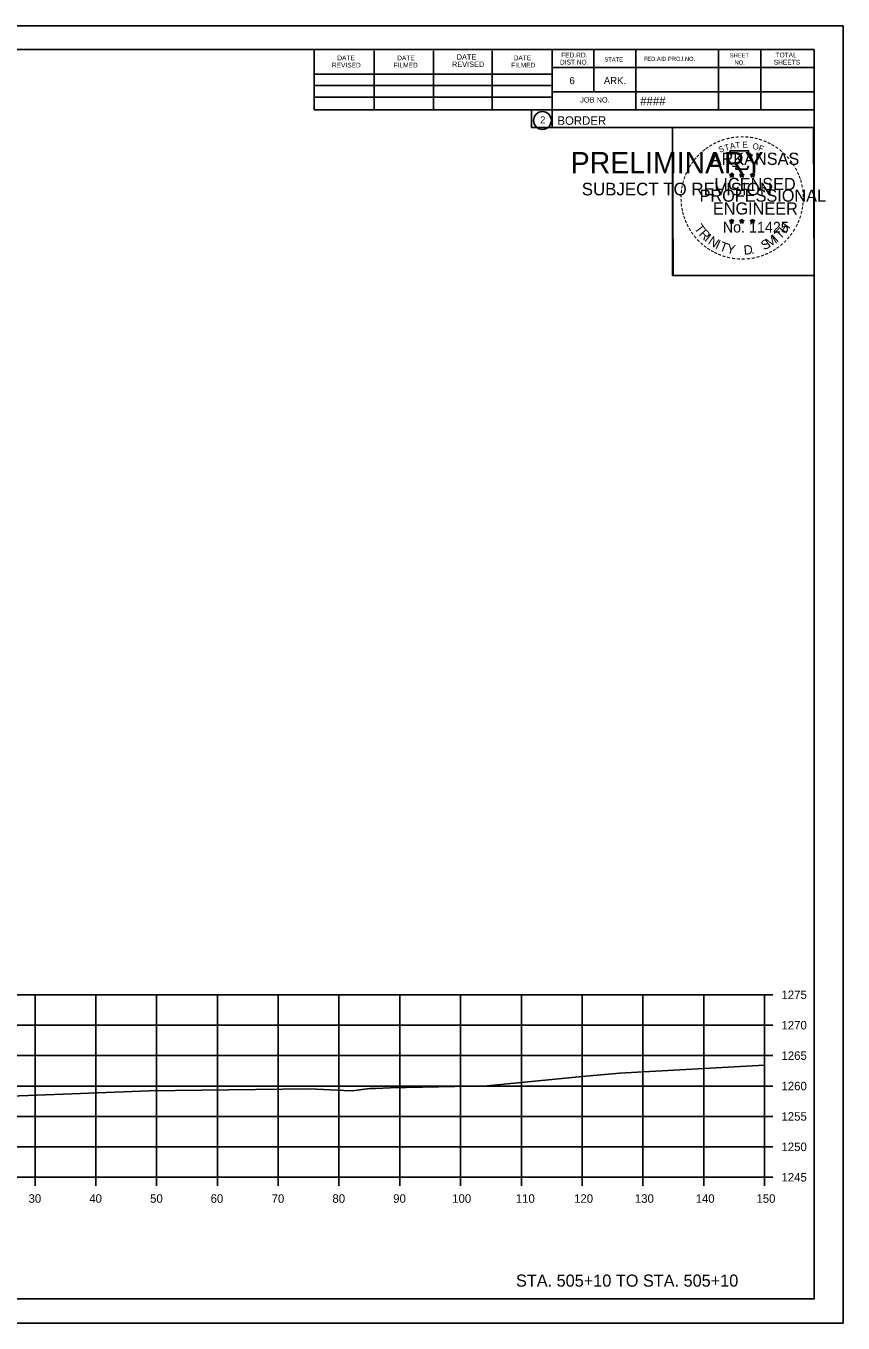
# Model space of a CAD drawing. Extents: x -70 to 701944, y -4 to 666871.
# Drawn here: x 664425.1 to 664559.5, y 658128.3 to 658341.6 of the extents above; entities that cross this region are included whole.
import ezdxf

# ---------------------------------------------------------------- set-up
doc = ezdxf.new("R2010")
doc.units = 0
for name, color, linetype in [('R_Axis', 7, 'Continuous'), ('R_Axis Annot', 7, 'Continuous'), ('R_Border', 7, 'Continuous'), ('R_Border PE', 7, 'Continuous'), ('R_Border Prem', 7, 'Continuous'), ('R_Draft', 7, 'Continuous'), ('R_Exist Surface', 7, 'Continuous'), ('R_Grid', 7, 'Continuous'), ('R_No Plot', 7, 'Continuous')]:
    doc.layers.add(name, color=color, linetype=linetype)

msp = doc.modelspace()

# ---------------------------------------------------------------- linework, layer by layer
at = {"layer": 'R_Axis'}
for p, q in [((664546.61, 658152.28), (664546.61, 658182.28)), ((664548.01, 658182.28), (664546.61, 658182.28)), ((664548.01, 658177.28), (664546.61, 658177.28)), ((664548.01, 658172.28), (664546.61, 658172.28)), ((664548.01, 658167.28), (664546.61, 658167.28)), ((664548.01, 658162.28), (664546.61, 658162.28)), ((664548.01, 658157.28), (664546.61, 658157.28)), ((664246.61, 658152.28), (664546.61, 658152.28)), ((664426.61, 658150.88), (664426.61, 658152.28)), ((664436.61, 658150.88), (664436.61, 658152.28)), ((664446.61, 658150.88), (664446.61, 658152.28)), ((664456.61, 658150.88), (664456.61, 658152.28)), ((664466.61, 658150.88), (664466.61, 658152.28)), ((664476.61, 658150.88), (664476.61, 658152.28)), ((664486.61, 658150.88), (664486.61, 658152.28)), ((664496.61, 658150.88), (664496.61, 658152.28)), ((664506.61, 658150.88), (664506.61, 658152.28)), ((664516.61, 658150.88), (664516.61, 658152.28)), ((664526.61, 658150.88), (664526.61, 658152.28)), ((664536.61, 658150.88), (664536.61, 658152.28)), ((664546.61, 658150.88), (664546.61, 658152.28)), ((664548.01, 658152.28), (664546.61, 658152.28))]:
    msp.add_line(p, q, dxfattribs=at)
at = {"layer": 'R_Border'}
for p, q in [((664238.61, 658337.74), (664554.79, 658337.74)), ((664472.53, 658327.86), (664472.53, 658337.74)), ((664482.39, 658327.86), (664482.39, 658337.54)), ((664492.15, 658327.86), (664492.15, 658337.54)), ((664501.83, 658327.86), (664501.83, 658337.54)), ((664511.69, 658337.74), (664511.69, 658324.94)), ((664518.53, 658337.74), (664518.53, 658330.8)), ((664525.47, 658337.74), (664525.47, 658327.86)), ((664539.05, 658337.74), (664539.05, 658327.86)), ((664545.99, 658337.74), (664545.99, 658327.86)), ((664554.79, 658132.28), (664554.79, 658337.74)), ((664554.79, 658334.8), (664511.69, 658334.8)), ((664554.79, 658334.82), (664554.79, 658334.82)), ((664472.53, 658333.72), (664511.69, 658333.72)), ((664472.53, 658331.86), (664511.69, 658331.86)), ((664554.79, 658330.8), (664511.69, 658330.8)), ((664514.65, 658330.8), (664554.79, 658330.8)), ((664472.53, 658327.86), (664472.53, 658329.92)), ((664472.53, 658329.92), (664511.69, 658329.92)), ((664554.79, 658327.86), (664472.53, 658327.86)), ((664511.69, 658324.94), (664554.79, 658324.94)), ((664554.79, 658132.28), (664238.61, 658132.28))]:
    msp.add_line(p, q, dxfattribs=at)
msp.add_circle((664510.08, 658326.08), 1.47, dxfattribs=at)
at = {"layer": 'R_Border PE'}
for p, q in [((664540.88, 658317.2), (664541.22, 658317.08)), ((664540.88, 658317.2), (664541.13, 658317.15)), ((664540.88, 658317.2), (664541.11, 658317.07)), ((664541.22, 658317.45), (664541.18, 658317.2)), ((664541.22, 658317.08), (664541.22, 658317.45)), ((664541.22, 658317.45), (664541.27, 658317.2)), ((664541.57, 658317.2), (664541.22, 658317.08)), ((664541.57, 658317.2), (664541.29, 658317.15)), ((664541.57, 658317.2), (664541.37, 658317.09)), ((664542.55, 658317.2), (664542.89, 658317.08)), ((664542.55, 658317.2), (664542.8, 658317.15)), ((664542.55, 658317.2), (664542.78, 658317.07)), ((664542.89, 658317.45), (664542.85, 658317.2)), ((664542.89, 658317.08), (664542.89, 658317.45)), ((664542.89, 658317.45), (664542.94, 658317.2)), ((664543.24, 658317.2), (664542.89, 658317.08)), ((664543.24, 658317.2), (664542.96, 658317.15)), ((664543.24, 658317.2), (664543.04, 658317.09)), ((664544.31, 658317.18), (664544.66, 658317.07)), ((664544.31, 658317.18), (664544.56, 658317.14)), ((664544.31, 658317.18), (664544.55, 658317.06)), ((664544.66, 658317.44), (664544.62, 658317.19)), ((664544.66, 658317.07), (664544.66, 658317.44)), ((664544.66, 658317.44), (664544.71, 658317.19)), ((664545.01, 658317.18), (664544.66, 658317.07)), ((664545.01, 658317.18), (664544.72, 658317.13)), ((664545.01, 658317.18), (664544.8, 658317.08)), ((664541.01, 658316.79), (664541.22, 658317.08)), ((664541.01, 658316.79), (664541.13, 658317.03)), ((664541.01, 658316.79), (664541.22, 658317)), ((664541.44, 658316.79), (664541.22, 658317.08)), ((664541.44, 658316.79), (664541.22, 658317)), ((664541.44, 658316.79), (664541.3, 658317.08)), ((664542.68, 658316.79), (664542.89, 658317.08)), ((664542.68, 658316.79), (664542.8, 658317.03)), ((664542.68, 658316.79), (664542.89, 658317)), ((664543.11, 658316.79), (664542.89, 658317.08)), ((664543.11, 658316.79), (664542.89, 658317)), ((664543.11, 658316.79), (664542.97, 658317.08)), ((664544.44, 658316.78), (664544.66, 658317.07)), ((664544.44, 658316.78), (664544.57, 658317.02)), ((664544.44, 658316.78), (664544.66, 658316.99)), ((664544.87, 658316.78), (664544.66, 658317.07)), ((664544.87, 658316.78), (664544.66, 658316.99)), ((664544.87, 658316.78), (664544.73, 658317.07)), ((664540.87, 658309.62), (664541.22, 658309.51)), ((664540.87, 658309.62), (664541.12, 658309.58)), ((664540.87, 658309.62), (664541.11, 658309.5)), ((664541, 658309.21), (664541.22, 658309.51)), ((664541, 658309.21), (664541.13, 658309.46)), ((664541, 658309.21), (664541.22, 658309.43)), ((664541.22, 658309.88), (664541.18, 658309.62)), ((664541.22, 658309.51), (664541.22, 658309.88)), ((664541.22, 658309.88), (664541.27, 658309.63)), ((664541.57, 658309.62), (664541.22, 658309.51)), ((664541.43, 658309.21), (664541.22, 658309.51)), ((664541.43, 658309.21), (664541.22, 658309.43)), ((664541.57, 658309.62), (664541.28, 658309.57)), ((664541.43, 658309.21), (664541.3, 658309.51)), ((664541.57, 658309.62), (664541.36, 658309.52)), ((664542.54, 658309.62), (664542.89, 658309.51)), ((664542.54, 658309.62), (664542.79, 658309.58)), ((664542.54, 658309.62), (664542.78, 658309.5)), ((664542.67, 658309.21), (664542.89, 658309.51)), ((664542.67, 658309.21), (664542.8, 658309.46)), ((664542.67, 658309.21), (664542.89, 658309.43)), ((664542.89, 658309.88), (664542.85, 658309.62)), ((664542.89, 658309.51), (664542.89, 658309.88)), ((664542.89, 658309.88), (664542.94, 658309.63)), ((664543.24, 658309.62), (664542.89, 658309.51)), ((664543.1, 658309.21), (664542.89, 658309.51)), ((664543.1, 658309.21), (664542.89, 658309.43)), ((664543.24, 658309.62), (664542.95, 658309.57)), ((664543.1, 658309.21), (664542.97, 658309.51)), ((664543.24, 658309.62), (664543.03, 658309.52)), ((664544.31, 658309.61), (664544.66, 658309.5)), ((664544.31, 658309.61), (664544.56, 658309.57)), ((664544.31, 658309.61), (664544.54, 658309.49)), ((664544.44, 658309.2), (664544.66, 658309.5)), ((664544.44, 658309.2), (664544.57, 658309.45)), ((664544.44, 658309.2), (664544.65, 658309.42)), ((664544.66, 658309.87), (664544.62, 658309.61)), ((664544.87, 658309.2), (664544.65, 658309.42)), ((664544.66, 658309.5), (664544.66, 658309.87)), ((664544.66, 658309.87), (664544.71, 658309.62)), ((664545, 658309.61), (664544.66, 658309.5)), ((664544.87, 658309.2), (664544.66, 658309.5)), ((664545, 658309.61), (664544.72, 658309.56)), ((664544.87, 658309.2), (664544.73, 658309.5)), ((664545, 658309.61), (664544.8, 658309.51))]:
    msp.add_line(p, q, dxfattribs=at)
for points in [[(664540.92, 658321.07), (664541.19, 658320.25)], [(664544.43, 658320.15), (664544.57, 658320.44), (664543.88, 658320.41), (664544.03, 658321.07), (664540.92, 658321.07)], [(664541.22, 658317.45), (664541.44, 658316.79), (664540.88, 658317.2), (664541.57, 658317.2), (664541.01, 658316.79), (664541.22, 658317.45)], [(664541.41, 658318.65), (664541.41, 658318.56), (664541.97, 658318.54), (664541.92, 658318.07), (664543.79, 658318.07), (664543.99, 658318.61)], [(664542.89, 658317.45), (664543.11, 658316.79), (664542.55, 658317.2), (664543.24, 658317.2), (664542.68, 658316.79), (664542.89, 658317.45)], [(664544.66, 658317.44), (664544.87, 658316.78), (664544.31, 658317.18), (664545.01, 658317.18), (664544.44, 658316.78), (664544.66, 658317.44)], [(664541.22, 658309.88), (664541.43, 658309.21), (664540.87, 658309.62), (664541.57, 658309.62), (664541, 658309.21), (664541.22, 658309.88)], [(664542.89, 658309.88), (664543.1, 658309.21), (664542.54, 658309.62), (664543.24, 658309.62), (664542.67, 658309.21), (664542.89, 658309.88)], [(664544.66, 658309.87), (664544.87, 658309.2), (664544.31, 658309.61), (664545, 658309.61), (664544.44, 658309.2), (664544.66, 658309.87)]]:
    msp.add_lwpolyline(points, dxfattribs=at)
for centre, radius in [((664541.22, 658317.08), 0.172), ((664541.22, 658317.08), 0.145), ((664541.22, 658317.08), 0.116), ((664541.22, 658317.08), 0.0991), ((664542.89, 658317.08), 0.172), ((664542.89, 658317.08), 0.145), ((664542.89, 658317.08), 0.116), ((664542.89, 658317.08), 0.0991), ((664544.66, 658317.07), 0.172), ((664544.66, 658317.07), 0.145), ((664544.66, 658317.07), 0.116), ((664544.66, 658317.07), 0.0991), ((664541.22, 658317.08), 0.0747), ((664541.22, 658317.08), 0.0495), ((664541.22, 658317.08), 0.0296), ((664542.89, 658317.08), 0.0747), ((664542.89, 658317.08), 0.0495), ((664542.89, 658317.08), 0.0296), ((664544.66, 658317.07), 0.0747), ((664544.66, 658317.07), 0.0495), ((664544.66, 658317.07), 0.0296), ((664541.22, 658309.51), 0.172), ((664541.22, 658309.51), 0.145), ((664541.22, 658309.51), 0.116), ((664541.22, 658309.51), 0.0991), ((664541.22, 658309.51), 0.0747), ((664541.22, 658309.51), 0.0495), ((664541.22, 658309.51), 0.0296), ((664542.89, 658309.51), 0.172), ((664542.89, 658309.51), 0.145), ((664542.89, 658309.51), 0.116), ((664542.89, 658309.51), 0.0991), ((664542.89, 658309.51), 0.0747), ((664542.89, 658309.51), 0.0495), ((664542.89, 658309.51), 0.0296), ((664544.66, 658309.5), 0.172), ((664544.66, 658309.5), 0.145), ((664544.66, 658309.5), 0.116), ((664544.66, 658309.5), 0.0991), ((664544.66, 658309.5), 0.0747), ((664544.66, 658309.5), 0.0495), ((664544.66, 658309.5), 0.0296)]:
    msp.add_circle(centre, radius, dxfattribs=at)
at = {"layer": 'R_Exist Surface'}
msp.add_lwpolyline([(664422.59, 658165.61), (664431.25, 658165.93), (664445.37, 658166.5), (664453.99, 658166.58), (664471.81, 658166.81), (664477.39, 658166.53), (664478.78, 658166.47), (664481.68, 658166.86), (664482.61, 658166.9), (664485.02, 658167), (664500.97, 658167.33), (664517.22, 658168.89), (664522.77, 658169.4), (664546.61, 658170.74)], dxfattribs=at)
at = {"layer": 'R_Grid'}
for p, q in [((664246.61, 658182.28), (664546.61, 658182.28)), ((664426.61, 658152.28), (664426.61, 658182.28)), ((664436.61, 658152.28), (664436.61, 658182.28)), ((664446.61, 658152.28), (664446.61, 658182.28)), ((664456.61, 658152.28), (664456.61, 658182.28)), ((664466.61, 658152.28), (664466.61, 658182.28)), ((664476.61, 658152.28), (664476.61, 658182.28)), ((664486.61, 658152.28), (664486.61, 658182.28)), ((664496.61, 658152.28), (664496.61, 658182.28)), ((664506.61, 658152.28), (664506.61, 658182.28)), ((664516.61, 658152.28), (664516.61, 658182.28)), ((664526.61, 658152.28), (664526.61, 658182.28)), ((664536.61, 658152.28), (664536.61, 658182.28)), ((664546.61, 658152.28), (664546.61, 658182.28)), ((664246.61, 658177.28), (664546.61, 658177.28)), ((664246.61, 658172.28), (664546.61, 658172.28)), ((664246.61, 658167.28), (664546.61, 658167.28)), ((664246.61, 658162.28), (664546.61, 658162.28)), ((664246.61, 658157.28), (664546.61, 658157.28)), ((664246.61, 658152.28), (664546.61, 658152.28))]:
    msp.add_line(p, q, dxfattribs=at)
at = {"layer": 'R_No Plot'}
for p, q in [((664226.21, 658341.63), (664559.54, 658341.63)), ((664530.83, 658302.48), (664530.83, 658302.48)), ((664226.21, 658128.3), (664559.54, 658128.3))]:
    msp.add_line(p, q, dxfattribs=at)
for points in [[(664226.2, 658341.63), (664559.54, 658341.63), (664559.54, 658128.3), (664226.2, 658128.3)], [(664472.53, 658337.74), (664472.53, 658327.86), (664508.26, 658327.86), (664508.26, 658324.94), (664531.46, 658324.94), (664531.46, 658300.61), (664554.79, 658300.61), (664554.79, 658132.28), (664238.61, 658132.28), (664238.61, 658337.74)], [(664531.46, 658324.94), (664554.67, 658324.94), (664554.79, 658300.61), (664531.58, 658300.61)]]:
    msp.add_lwpolyline(points, close=True, dxfattribs=at)

# ---------------------------------------------------------------- texts
at = {"layer": 'R_Axis Annot'}
for s, p in [('1275', (664549.41, 658181.58)), ('1270', (664549.41, 658176.58)), ('1265', (664549.41, 658171.58)), ('1260', (664549.41, 658166.58)), ('1255', (664549.41, 658161.58)), ('1250', (664549.41, 658156.58)), ('1245', (664549.41, 658151.58)), ('30', (664425.53, 658148.08)), ('40', (664435.53, 658148.08)), ('50', (664445.53, 658148.08)), ('60', (664455.49, 658148.08)), ('70', (664465.53, 658148.08)), ('80', (664475.53, 658148.08)), ('90', (664485.53, 658148.08)), ('100', (664495.24, 658148.08)), ('110', (664505.69, 658148.08)), ('120', (664515.29, 658148.08)), ('130', (664525.29, 658148.08)), ('140', (664535.29, 658148.08)), ('150', (664545.29, 658148.08))]:
    msp.add_text(s, height=1.4, dxfattribs=at).set_placement(p)
at = {"layer": 'R_Border'}
for s, height, p in [('DATE', 0.782, (664476.33, 658335.98)), ('DATE', 0.782, (664486.19, 658335.98)), ('DATE', 0.879, (664495.97, 658336.08)), ('DATE', 0.782, (664505.35, 658335.98)), ('FED.RD.', 0.782, (664513.17, 658336.46)), ('STATE', 0.684, (664520.29, 658335.78)), ('FED.AID PROJ.NO.', 0.684, (664526.75, 658335.88)), ('SHEET', 0.684, (664540.91, 658336.46)), ('TOTAL', 0.782, (664548.43, 658336.46)), ('REVISED', 0.782, (664475.45, 658334.8)), ('FILMED', 0.782, (664485.61, 658334.8)), ('REVISED', 0.879, (664495.19, 658334.9)), ('FILMED', 0.782, (664504.95, 658334.8)), ('DIST.NO.', 0.782, (664512.97, 658335.28)), ('NO.', 0.684, (664541.69, 658335.28)), ('SHEETS', 0.782, (664548.15, 658335.28)), ('6', 1.17, (664514.53, 658332.06)), ('ARK.', 1.172, (664520.19, 658332.06)), ('####', 1.4, (664526.17, 658328.6)), ('JOB NO.', 0.879, (664516.29, 658329.04)), ('2', 1.17, (664509.69, 658325.59)), ('BORDER', 1.4, (664512.55, 658325.37))]:
    msp.add_text(s, height=height, rotation=360, dxfattribs=at).set_placement(p)
at = {"layer": 'R_Border PE'}
for s, height, rotation, p in [('-', 1.6, 36.2317, (664537.22, 658320.85)), ('-', 1.6, 34.0636, (664537.8, 658321.24)), ('-', 1.6, 28.7918, (664538.4, 658321.61)), ('-', 1.6, 24.3072, (664539.03, 658321.93)), ('S', 1, 21.594, (664539.27, 658320.75)), ('-', 1.6, 19.1761, (664539.66, 658322.2)), ('T', 1, 16.4036, (664540.19, 658321.08)), ('-', 1.6, 13.6301, (664540.41, 658322.44)), ('A', 1, 11.2132, (664541.01, 658321.33)), ('-', 1.6, 10.2193, (664541.09, 658322.6)), ('T', 1, 6.0228, (664541.86, 658321.5)), ('-', 1.6, 5.8968, (664541.82, 658322.71)), ('-', 1.6, 0.1862, (664542.59, 658322.79)), ('E', 1, 0.8323, (664542.97, 658321.61)), ('-', 1.6, 357.743, (664543.32, 658322.77)), ('-', 1.6, 352.1617, (664544.06, 658322.72)), ('O', 1, 350.4515, (664544.57, 658321.4)), ('-', 1.6, 347.2049, (664544.78, 658322.6)), ('F', 1, 340.0707, (664545.52, 658321.17)), ('-', 1.6, 342.3362, (664545.41, 658322.45)), ('-', 1.6, 337.8551, (664546.15, 658322.22)), ('-', 1.6, 334.1211, (664546.78, 658321.95)), ('-', 1.6, 329.6409, (664547.36, 658321.67)), ('-', 1.6, 325.8627, (664548, 658321.31)), ('-', 1.6, 54.2325, (664535.05, 658318.52)), ('-', 1.6, 50.6142, (664535.46, 658319.09)), ('-', 1.6, 48.423, (664535.87, 658319.58)), ('-', 1.6, 42.9622, (664536.31, 658320.05)), ('-', 1.6, 38.9507, (664536.75, 658320.47)), ('ARKANSAS', 2, 360, (664537.77, 658318.79)), ('-', 1.6, 320.5297, (664548.61, 658320.88)), ('-', 1.6, 315.5786, (664549.21, 658320.4)), ('-', 1.6, 309.8797, (664549.78, 658319.85)), ('-', 1.6, 306.6522, (664550.31, 658319.24)), ('-', 1.6, 67.7743, (664534.15, 658316.77)), ('-', 1.6, 62.8713, (664534.41, 658317.38)), ('-', 1.6, 58.0706, (664534.72, 658318)), ('-', 1.4, 303.6753, (664550.79, 658318.68)), ('-', 1.6, 299.6684, (664551.11, 658318.07)), ('-', 1.6, 294.6628, (664551.43, 658317.46)), ('-', 1.6, 81.2013, (664533.6, 658314.71)), ('-', 1.6, 75.461, (664533.74, 658315.43)), ('-', 1.6, 72.3945, (664533.93, 658316.14)), ('LICENSED', 2, 360, (664538.37, 658314.64)), ('DWB', 0.01, 360, (664541.21, 658317.08)), ('DWB', 0.01, 360, (664542.88, 658317.08)), ('DWB', 0.01, 360, (664544.65, 658317.07)), ('-', 1.6, 290.5728, (664551.69, 658316.88)), ('-', 1.6, 285.1233, (664551.93, 658316.3)), ('-', 1.6, 280.5493, (664552.13, 658315.56)), ('-', 1.6, 94.1959, (664533.54, 658312.6)), ('-', 1.6, 89.0622, (664533.5, 658313.32)), ('-', 1.6, 85.1863, (664533.53, 658314.02)), ('PROFESSIONAL', 2, 360, (664535.94, 658312.73)), ('-', 1.6, 276.5962, (664552.29, 658314.79)), ('-', 1.6, 274.3301, (664552.35, 658314.07)), ('-', 1.6, 269.9407, (664552.38, 658313.44)), ('-', 1.6, 98.9479, (664533.61, 658311.93)), ('-', 1.6, 101.7149, (664533.75, 658311.2)), ('-', 1.6, 105.4578, (664533.91, 658310.6)), ('ENGINEER', 2, 360, (664538.13, 658310.61)), ('-', 1.6, 255.7626, (664552.18, 658311.44)), ('-', 1.6, 260.9953, (664552.29, 658312.12)), ('-', 1.6, 263.5172, (664552.36, 658312.77)), ('-', 1.6, 109.0874, (664534.12, 658309.97)), ('-', 1.6, 114.0643, (664534.38, 658309.38)), ('-', 1.6, 115.7289, (664534.68, 658308.76)), ('T', 1.54, 306.0406, (664534.98, 658308.35)), ('No. 11425', 1.757, 360, (664539.76, 658307.66)), ('DWB', 0.01, 360, (664541.21, 658309.51)), ('DWB', 0.01, 360, (664542.88, 658309.51)), ('DWB', 0.01, 360, (664544.64, 658309.5)), ('H', 1.54, 54.6088, (664550.1, 658307.38)), ('-', 1.6, 244.6197, (664551.52, 658309.42)), ('-', 1.6, 247.8887, (664551.78, 658310.04)), ('-', 1.6, 252.8681, (664552, 658310.72)), ('-', 1.6, 120.4471, (664535.04, 658308.17)), ('-', 1.6, 125.8934, (664535.44, 658307.61)), ('-', 1.6, 130.7181, (664535.9, 658307.06)), ('-', 1.6, 134.2238, (664536.42, 658306.51)), ('R', 1.54, 314.005, (664535.74, 658307.3)), ('I', 1.54, 321.9694, (664536.64, 658306.37)), ('N', 1.54, 326.5002, (664537.21, 658305.9)), ('S', 1.54, 26.9312, (664546.53, 658304.71)), ('M', 1.54, 32.6563, (664547.37, 658305.12)), ('I', 1.54, 42.1136, (664548.65, 658305.96)), ('T', 1.54, 46.6444, (664549.21, 658306.44)), ('-', 1.6, 231.2538, (664550.29, 658307.44)), ('-', 1.6, 233.8452, (664550.72, 658308.01)), ('-', 1.6, 239.0712, (664551.12, 658308.66)), ('-', 1.6, 138.9338, (664536.95, 658306.05)), ('-', 1.6, 144.6463, (664537.5, 658305.64)), ('-', 1.6, 148.0898, (664538.06, 658305.27)), ('-', 1.6, 151.5704, (664538.64, 658304.95)), ('-', 1.6, 154.6002, (664539.16, 658304.7)), ('I', 1.54, 335.3603, (664538.42, 658305.11)), ('T', 1.54, 339.8912, (664539.08, 658304.78)), ('Y', 1.54, 347.8556, (664540.3, 658304.34)), ('D', 1.54, 6.3969, (664543.28, 658303.98)), ('.', 1.54, 13.7642, (664544.47, 658304.11)), ('-', 1.6, 207.3568, (664547.65, 658305.17)), ('-', 1.6, 212.2491, (664548.21, 658305.51)), ('-', 1.6, 215.7363, (664548.74, 658305.9)), ('-', 1.6, 221.0851, (664549.29, 658306.37)), ('-', 1.6, 225.7653, (664549.81, 658306.88)), ('-', 1.6, 158.5612, (664539.79, 658304.45)), ('-', 1.6, 162.7983, (664540.47, 658304.23)), ('-', 1.6, 167.5555, (664541.19, 658304.07)), ('-', 1.6, 173.1155, (664541.96, 658303.96)), ('-', 1.6, 176.5183, (664542.71, 658303.91)), ('-', 1.6, 181.5918, (664543.45, 658303.93)), ('-', 1.6, 185.8167, (664544.26, 658304)), ('-', 1.6, 191.2858, (664545, 658304.13)), ('-', 1.6, 195.4743, (664545.73, 658304.33)), ('-', 1.6, 200.7184, (664546.4, 658304.57)), ('-', 1.6, 204.2516, (664547.02, 658304.85))]:
    msp.add_text(s, height=height, rotation=rotation, dxfattribs=at).set_placement(p)
at = {"layer": 'R_Border Prem'}
for s, height, p in [('PRELIMINARY', 3.5, (664514.74, 658317.4)), ('DWB', 0.01, (664515.49, 658319.25)), ('SUBJECT TO REVISION', 2.0751, (664516.55, 658313.77))]:
    msp.add_text(s, height=height, rotation=360, dxfattribs=at).set_placement(p)
at = {"layer": 'R_Draft'}
msp.add_text('STA. 505+10 TO STA. 505+10', height=2, dxfattribs=at).set_placement((664505.73, 658134.28))

doc.saveas('drawing.dxf')
